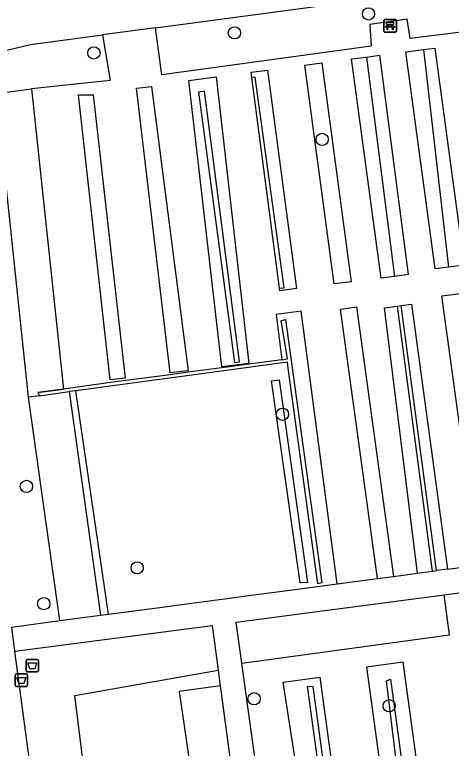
# Model space of a CAD drawing. Extents: x 162157 to 163165, y 378998 to 380775.
# Drawn here: x 162428.1 to 162462.9, y 380059.6 to 380118.1 of the extents above; entities that cross this region are included whole.
import ezdxf

# ---------------------------------------------------------------- set-up
doc = ezdxf.new("R2010")
doc.units = 0
for name, color, linetype in [('IMGEO_Afvalbak', 7, 'Continuous'), ('IMGEO_Bank', 7, 'Continuous'), ('IMGEO_Boom', 7, 'Continuous'), ('IMGEO_Groenvoorziening', 7, 'Continuous'), ('IMGEO_Haag', 7, 'Continuous'), ('IMGEO_Voetpad_halfverhard', 7, 'Continuous'), ('IMGEO_Voetpad_open', 7, 'Continuous')]:
    doc.layers.add(name, color=color, linetype=linetype)

msp = doc.modelspace()

# ---------------------------------------------------------------- linework, layer by layer
at = {"layer": 'IMGEO_Afvalbak'}
for p, q in [((162428.984, 380065.824), (162428.984, 380066.624)), ((162428.984, 380066.624), (162428.984, 380065.824)), ((162429.084, 380066.724), (162429.874, 380066.724)), ((162429.874, 380066.724), (162429.084, 380066.724)), ((162429.974, 380066.624), (162429.974, 380065.824)), ((162429.974, 380065.824), (162429.974, 380066.624)), ((162428.123, 380064.669), (162428.123, 380065.469)), ((162428.123, 380065.469), (162428.123, 380064.669)), ((162428.223, 380065.569), (162429.013, 380065.569)), ((162429.013, 380065.569), (162428.223, 380065.569)), ((162429.874, 380065.724), (162429.084, 380065.724)), ((162429.084, 380065.724), (162429.874, 380065.724)), ((162429.113, 380065.469), (162429.113, 380064.669)), ((162429.113, 380064.669), (162429.113, 380065.469)), ((162429.013, 380064.569), (162428.223, 380064.569)), ((162428.223, 380064.569), (162429.013, 380064.569))]:
    msp.add_line(p, q, dxfattribs=at)
for points in [[(162429.127, 380066.438), (162429.831, 380066.438), (162429.682, 380065.968), (162429.276, 380065.968), (162429.127, 380066.438)], [(162428.266, 380065.283), (162428.97, 380065.283), (162428.821, 380064.813), (162428.415, 380064.813), (162428.266, 380065.283)]]:
    msp.add_lwpolyline(points, dxfattribs=at)
for centre, start, end in [((162429.084, 380066.624), 90, 180), ((162429.084, 380066.624), 90, 180), ((162429.874, 380066.624), 0, 90), ((162429.874, 380066.624), 360, 90), ((162428.223, 380065.469), 90, 180), ((162428.223, 380065.469), 90, 180), ((162429.084, 380065.824), 180, 270), ((162429.084, 380065.824), 180, 270), ((162429.013, 380065.469), 0, 90), ((162429.013, 380065.469), 360, 90), ((162429.874, 380065.824), 270, 0), ((162429.874, 380065.824), 270, 0), ((162428.223, 380064.669), 180, 270), ((162428.223, 380064.669), 180, 270), ((162429.013, 380064.669), 270, 0), ((162429.013, 380064.669), 270, 0)]:
    msp.add_arc(centre, 0.1, start, end, dxfattribs=at)
at = {"layer": 'IMGEO_Bank'}
for p, q in [((162457.484, 380116.764), (162457.484, 380117.605)), ((162457.484, 380117.605), (162457.484, 380116.764)), ((162457.559, 380117.689), (162458.4, 380117.689)), ((162458.4, 380117.689), (162457.559, 380117.689)), ((162458.484, 380117.614), (162458.484, 380116.773)), ((162458.484, 380116.773), (162458.484, 380117.614)), ((162458.181, 380117.087), (162457.788, 380117.087)), ((162457.793, 380117.195), (162457.793, 380117.301)), ((162457.837, 380117.301), (162457.837, 380117.195)), ((162458.125, 380117.307), (162457.843, 380117.307)), ((162457.843, 380117.189), (162458.125, 380117.189)), ((162458.131, 380117.195), (162458.131, 380117.301)), ((162458.175, 380117.301), (162458.175, 380117.195)), ((162458.409, 380116.689), (162457.568, 380116.689)), ((162457.568, 380116.689), (162458.409, 380116.689))]:
    msp.add_line(p, q, dxfattribs=at)
for points in [[(162457.787, 380117.307), (162457.701, 380117.307), (162457.701, 380117.468), (162458.264, 380117.468), (162458.264, 380117.307), (162458.181, 380117.307)], [(162457.731, 380117.087), (162457.589, 380117.087), (162457.701, 380117.189), (162457.787, 380117.189)], [(162457.781, 380117.08), (162457.781, 380116.873), (162457.738, 380116.873), (162457.738, 380117.08)], [(162458.181, 380117.189), (162458.264, 380117.189), (162458.376, 380117.087), (162458.237, 380117.087)], [(162458.231, 380117.08), (162458.231, 380116.873), (162458.187, 380116.873), (162458.187, 380117.08)]]:
    msp.add_lwpolyline(points, dxfattribs=at)
for centre, radius, start, end in [((162457.562, 380117.611), 0.0779, 92.4484, 184.28452), ((162457.562, 380117.611), 0.0779, 92.4484, 184.28452), ((162458.406, 380117.611), 0.0779, 2.4484, 94.28452), ((162458.406, 380117.611), 0.0779, 2.4484, 94.28452), ((162457.562, 380116.767), 0.0779, 182.4484, 274.28452), ((162457.562, 380116.767), 0.0779, 182.4484, 274.28452), ((162457.731, 380117.08), 0.00671, 2.89567, 87.10433), ((162457.788, 380117.08), 0.00671, 92.89567, 177.10433), ((162457.786, 380117.3), 0.00671, 2.89567, 87.10433), ((162457.786, 380117.196), 0.00671, 272.89567, 357.10433), ((162457.843, 380117.3), 0.00671, 92.89567, 177.10433), ((162457.843, 380117.196), 0.00671, 182.89567, 267.10433), ((162458.125, 380117.3), 0.00671, 2.89567, 87.10433), ((162458.125, 380117.196), 0.00671, 272.89567, 357.10433), ((162458.182, 380117.3), 0.00671, 92.89567, 177.10433), ((162458.182, 380117.196), 0.00671, 182.89567, 267.10433), ((162458.18, 380117.08), 0.00671, 2.89567, 87.10433), ((162458.237, 380117.08), 0.00671, 92.89567, 177.10433), ((162458.406, 380116.767), 0.0779, 272.4484, 4.28452), ((162458.406, 380116.767), 0.0779, 272.4484, 4.28452)]:
    msp.add_arc(centre, radius, start, end, dxfattribs=at)
at = {"layer": 'IMGEO_Boom'}
for centre in [(162456.262, 380118.138), (162445.582, 380116.629), (162434.394, 380115.027), (162452.574, 380108.146), (162449.404, 380086.249), (162429.02, 380080.506), (162437.838, 380074.017), (162430.401, 380071.162), (162447.144, 380063.592), (162457.909, 380063.028)]:
    msp.add_circle(centre, 0.489, dxfattribs=at)
at = {"layer": 'IMGEO_Groenvoorziening'}
for points in [[(162478.909, 380122.326), (162479.651, 380118.665), (162459.581, 380116.169), (162459.332, 380117.725), (162456.36, 380117.293), (162456.468, 380115.578), (162439.809, 380113.291), (162439.296, 380117.029)], [(162435.08, 380116.465), (162435.688, 380112.843), (162429.424, 380112.162)], [(162462.638, 380097.963), (162461.57, 380097.819), (162459.239, 380115.116), (162460.652, 380115.301)], [(162460.652, 380115.301), (162461.556, 380115.42), (162463.88, 380098.13), (162462.638, 380097.963)], [(162460.652, 380115.301), (162462.638, 380097.963)], [(162456.092, 380114.703), (162457.126, 380114.838), (162459.421, 380097.37), (162458.322, 380097.224)], [(162454.891, 380096.808), (162453.519, 380096.626), (162451.204, 380114.058), (162452.558, 380114.237), (162454.891, 380096.808)], [(162446.964, 380113.064), (162446.907, 380113.493), (162448.211, 380113.661), (162450.521, 380096.264), (162449.201, 380096.089), (162449.176, 380096.281)], [(162446.728, 380090.283), (162444.587, 380090.03), (162441.94, 380112.83), (162444.123, 380113.119), (162446.728, 380090.283)], [(162429.175, 380087.609), (162429.121, 380088.113), (162426.601, 380111.807), (162429.424, 380112.162)], [(162429.424, 380112.162), (162431.957, 380088.26)], [(162441.898, 380089.712), (162440.454, 380089.541), (162437.786, 380112.228), (162438.991, 380112.361), (162441.898, 380089.712)], [(162436.892, 380089.12), (162435.697, 380088.979), (162433.154, 380111.692), (162434.336, 380111.692), (162436.892, 380089.12)], [(162465.045, 380074.239), (162462.108, 380095.682), (162463.624, 380095.88)], [(162456.973, 380073.168), (162454.034, 380094.627), (162455.313, 380094.794), (162458.252, 380073.338)], [(162458.561, 380094.865), (162458.87, 380094.904)], [(162458.87, 380094.904), (162459.683, 380095.006), (162462.555, 380073.909)], [(162461.665, 380073.791), (162458.87, 380094.904)], [(162453.774, 380072.743), (162450.908, 380094.459), (162448.919, 380094.19), (162449.367, 380090.597)], [(162429.925, 380087.987), (162431.957, 380088.26)], [(162431.957, 380088.26), (162431.96, 380088.26)], [(162435.562, 380070.326), (162432.955, 380088.125)], [(162430.068, 380087.729), (162429.175, 380087.609)], [(162431.68, 380069.81), (162429.175, 380087.609)], [(162432.434, 380088.053), (162434.916, 380070.24)], [(162446.176, 380066.413), (162462.72, 380068.674), (162462.281, 380071.871)], [(162461.828, 380045.934), (162459.017, 380066.5), (162456.116, 380066.104), (162458.924, 380045.552)], [(162435.743, 380040.81), (162432.868, 380063.842), (162444.283, 380065.857)], [(162452.58, 380044.717), (162452.336, 380046.297), (162450.995, 380046.106), (162450.396, 380050.171), (162451.711, 380050.359), (162449.472, 380064.902), (162452.393, 380065.301), (162455.159, 380045.057)], [(162444.448, 380064.629), (162441.188, 380064.162), (162444.144, 380043.718), (162447.196, 380044.159)]]:
    msp.add_lwpolyline(points, dxfattribs=at)
at = {"layer": 'IMGEO_Haag'}
for points in [[(162458.322, 380097.224), (162457.259, 380097.083), (162454.921, 380114.55), (162456.092, 380114.703)], [(162456.092, 380114.703), (162458.322, 380097.224)], [(162449.176, 380096.281), (162449.534, 380096.31), (162447.248, 380113.087), (162446.964, 380113.064)], [(162449.176, 380096.281), (162446.964, 380113.064)], [(162445.999, 380090.42), (162443.191, 380111.994), (162442.716, 380111.913), (162445.601, 380090.371), (162445.999, 380090.42)], [(162460.171, 380073.592), (162457.542, 380094.737), (162458.561, 380094.865)], [(162461.371, 380073.752), (162458.561, 380094.865)], [(162449.367, 380090.597), (162449.801, 380090.655), (162449.311, 380093.718), (162449.644, 380093.796), (162452.553, 380072.826), (162452.221, 380072.736), (162449.871, 380089.916), (162449.807, 380090.387), (162443.181, 380089.497), (162436.094, 380088.546), (162432.955, 380088.125)], [(162449.367, 380090.597), (162446.733, 380090.243), (162444.591, 380089.956), (162441.912, 380089.596), (162440.469, 380089.402), (162436.924, 380088.927), (162435.725, 380088.766), (162431.96, 380088.26)], [(162448.539, 380088.917), (162449.143, 380088.994), (162451.414, 380072.86), (162450.83, 380072.815), (162448.539, 380088.917)], [(162431.96, 380088.26), (162429.925, 380087.987)], [(162432.955, 380088.125), (162432.434, 380088.053)], [(162429.925, 380087.987), (162430.068, 380087.729)], [(162430.068, 380087.729), (162432.434, 380088.053)], [(162457.685, 380065.013), (162458.021, 380065.137), (162460.59, 380046.194), (162460.004, 380046.071), (162457.685, 380065.013)], [(162451.391, 380064.586), (162451.823, 380064.577), (162454.396, 380045.55), (162454.02, 380045.432), (162451.391, 380064.586)]]:
    msp.add_lwpolyline(points, dxfattribs=at)
at = {"layer": 'IMGEO_Voetpad_halfverhard'}
for points in [[(162462.555, 380073.909), (162465.045, 380074.239)], [(162458.252, 380073.338), (162460.171, 380073.592)], [(162460.171, 380073.592), (162461.371, 380073.752)], [(162461.371, 380073.752), (162461.665, 380073.791)], [(162462.555, 380073.909), (162461.665, 380073.791)], [(162453.774, 380072.743), (162456.973, 380073.168)], [(162456.973, 380073.168), (162458.252, 380073.338)], [(162435.562, 380070.326), (162440.037, 380070.92), (162440.969, 380071.043), (162445.584, 380071.656), (162446.49, 380071.776), (162449.597, 380072.189), (162453.774, 380072.743)], [(162446.176, 380066.413), (162445.726, 380069.689), (162462.281, 380071.871)], [(162462.281, 380071.871), (162463.709, 380072.06)], [(162431.68, 380069.81), (162434.916, 380070.24)], [(162434.916, 380070.24), (162435.562, 380070.326)], [(162427.843, 380069.301), (162431.68, 380069.81)], [(162428.102, 380067.367), (162443.803, 380069.435), (162444.283, 380065.857)], [(162452.58, 380044.717), (162449.216, 380044.275), (162446.176, 380066.413)], [(162444.283, 380065.857), (162444.448, 380064.629)], [(162444.448, 380064.629), (162447.196, 380044.159)]]:
    msp.add_lwpolyline(points, dxfattribs=at)
at = {"layer": 'IMGEO_Voetpad_open'}
for points in [[(162439.296, 380117.029), (162478.909, 380122.326)], [(162439.296, 380117.029), (162435.08, 380116.465)], [(162426.534, 380115.031), (162429.345, 380115.699), (162435.08, 380116.465)], [(162428.102, 380067.367), (162427.843, 380069.301)], [(162434.133, 380022.376), (162428.102, 380067.367)]]:
    msp.add_lwpolyline(points, dxfattribs=at)

doc.saveas('drawing.dxf')
